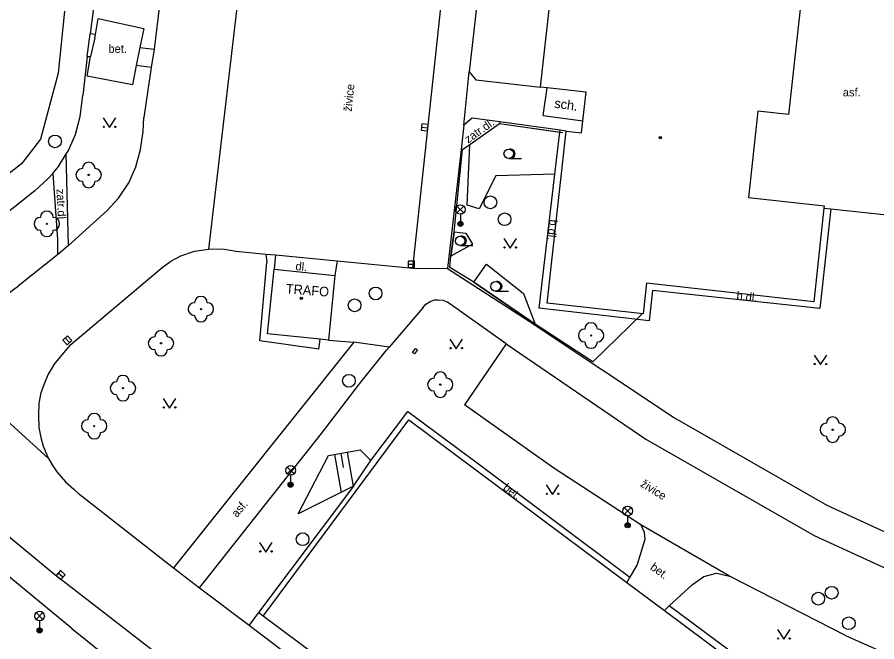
# Model space of a CAD drawing. Extents: x -595546 to -593986, y -1160845 to -1159202.
# Drawn here: x -594225.5 to -594158, y -1160558.2 to -1160509.1 of the extents above; entities that cross this region are included whole.
import ezdxf

# ---------------------------------------------------------------- set-up
doc = ezdxf.new("R2010")
doc.units = 0
for name, color, linetype in [('Level 22', 7, 'Continuous'), ('Level 27', 7, 'Continuous'), ('Level 33', 7, 'Continuous'), ('Level 36', 7, 'Continuous'), ('Level 39', 7, 'Continuous'), ('silnoproud - povrch.  znaky a  RIS  skut. velikost', 7, 'Continuous'), ('Specificka linie pasportu komunikaci', 7, 'Continuous'), ('TM - budovy zdene_ betonove - VP', 7, 'Continuous'), ('TM - chodniky - VP', 7, 'Continuous'), ('TM - dolni hrana svahu', 7, 'Continuous'), ('TM - horni hrana svahu', 7, 'Continuous'), ('TM - hranice souvisleho porostu (skupiny stromu_ kere)', 7, 'Continuous'), ('TM - komunikace - VP', 7, 'Continuous'), ('TM - plot zdeny_ ohradni zed - VP', 7, 'Continuous'), ('TM - pomocna konstrukcni linie', 7, 'Continuous'), ('TM - popis objektu', 7, 'Continuous'), ('TM - popis povrchu', 7, 'Continuous'), ('TM - poznamka', 7, 'Continuous'), ('TM - rozhrani mezi zpev. plochami mezi sebou - VP', 7, 'Continuous'), ('TM - rozhrani ploch obecne - VP', 7, 'Continuous'), ('TM - srafovani', 7, 'Continuous'), ('TM - zabradli - VP', 7, 'Continuous'), ('TM - zed operna - VP', 7, 'Continuous')]:
    doc.layers.add(name, color=color, linetype=linetype)

msp = doc.modelspace()

# ---------------------------------------------------------------- linework, layer by layer
at = {"layer": 'Level 22'}
for centre in [(-594219.9, -1160521.51), (-594223.19, -1160525.35), (-594211.09, -1160532.05), (-594180.44, -1160534.12), (-594214.22, -1160534.73), (-594217.21, -1160538.26), (-594192.29, -1160537.98), (-594219.47, -1160541.24), (-594161.46, -1160541.52)]:
    msp.add_circle(centre, 0.05, dxfattribs=at)
for centre, start, end in [((-594219.9, -1160521.01), 0, 180), ((-594220.4, -1160521.51), 90, 270), ((-594219.4, -1160521.51), 270, 90), ((-594219.9, -1160522.01), 180, 0), ((-594223.19, -1160524.85), 0, 180), ((-594223.69, -1160525.35), 90, 270), ((-594222.69, -1160525.35), 270, 90), ((-594223.19, -1160525.85), 180, 0), ((-594211.09, -1160531.55), 0, 180), ((-594211.59, -1160532.05), 90, 270), ((-594210.59, -1160532.05), 270, 90), ((-594211.09, -1160532.55), 180, 0), ((-594180.44, -1160533.62), 0, 180), ((-594214.72, -1160534.73), 90, 270), ((-594214.22, -1160534.23), 0, 180), ((-594213.72, -1160534.73), 270, 90), ((-594180.94, -1160534.12), 90, 270), ((-594179.94, -1160534.12), 270, 90), ((-594180.44, -1160534.62), 180, 0), ((-594214.22, -1160535.23), 180, 0), ((-594217.21, -1160537.76), 0, 180), ((-594192.79, -1160537.98), 90, 270), ((-594192.29, -1160537.48), 0, 180), ((-594191.79, -1160537.98), 270, 90), ((-594217.71, -1160538.26), 90, 270), ((-594216.71, -1160538.26), 270, 90), ((-594217.21, -1160538.76), 180, 0), ((-594192.29, -1160538.48), 180, 0), ((-594219.47, -1160540.74), 0, 180), ((-594219.97, -1160541.24), 90, 270), ((-594218.97, -1160541.24), 270, 90), ((-594161.46, -1160541.02), 0, 180), ((-594161.96, -1160541.52), 90, 270), ((-594160.96, -1160541.52), 270, 90), ((-594219.47, -1160541.74), 180, 0), ((-594161.46, -1160542.02), 180, 0)]:
    msp.add_arc(centre, 0.5, start, end, dxfattribs=at)
at = {"layer": 'Level 27'}
for p, q in [((-594193.759, -1160517.754), (-594193.261, -1160517.806)), ((-594194.82, -1160528.53), (-594194.32, -1160528.53)), ((-594221.74, -1160534.316), (-594221.4, -1160534.684)), ((-594222.287, -1160552.774), (-594221.913, -1160553.106))]:
    msp.add_line(p, q, dxfattribs=at)
for points in [[(-594193.784, -1160518.003), (-594193.287, -1160518.054), (-594193.236, -1160517.557), (-594193.733, -1160517.506)], [(-594194.82, -1160528.78), (-594194.32, -1160528.78), (-594194.32, -1160528.28), (-594194.82, -1160528.28)], [(-594221.923, -1160534.486), (-594221.584, -1160534.853), (-594221.217, -1160534.514), (-594221.556, -1160534.147)], [(-594222.453, -1160552.96), (-594222.08, -1160553.293), (-594221.747, -1160552.92), (-594222.12, -1160552.587)]]:
    msp.add_lwpolyline(points, close=True, dxfattribs=at)
for centre in [(-594222.55, -1160518.88), (-594188.35, -1160523.66), (-594187.24, -1160524.99), (-594197.37, -1160530.82), (-594199.02, -1160531.75), (-594199.46, -1160537.68), (-594203.1, -1160550.12), (-594162.6, -1160554.79), (-594161.55, -1160554.33), (-594160.2, -1160556.72)]:
    msp.add_circle(centre, 0.5, dxfattribs=at)
at = {"layer": 'Level 33'}
for p, q in [((-594190.975, -1160524.49), (-594190.445, -1160523.96)), ((-594190.975, -1160523.96), (-594190.445, -1160524.49)), ((-594190.71, -1160524.6), (-594190.71, -1160525.35)), ((-594204.305, -1160544.98), (-594203.775, -1160544.45)), ((-594204.305, -1160544.45), (-594203.775, -1160544.98)), ((-594204.04, -1160545.09), (-594204.04, -1160545.84)), ((-594177.835, -1160548.17), (-594177.305, -1160547.64)), ((-594177.835, -1160547.64), (-594177.305, -1160548.17)), ((-594177.57, -1160548.28), (-594177.57, -1160549.03)), ((-594224.025, -1160556.42), (-594223.495, -1160555.89)), ((-594224.025, -1160555.89), (-594223.495, -1160556.42)), ((-594223.76, -1160556.53), (-594223.76, -1160557.28))]:
    msp.add_line(p, q, dxfattribs=at)
for centre, radius in [((-594190.71, -1160524.225), 0.375), ((-594190.71, -1160525.35), 0.2), ((-594190.71, -1160525.35), 0.145), ((-594190.71, -1160525.35), 0.0876), ((-594204.04, -1160544.715), 0.375), ((-594204.04, -1160545.84), 0.2), ((-594204.04, -1160545.84), 0.145), ((-594204.04, -1160545.84), 0.0876), ((-594177.57, -1160547.905), 0.375), ((-594177.57, -1160549.03), 0.2), ((-594177.57, -1160549.03), 0.145), ((-594177.57, -1160549.03), 0.0876), ((-594223.76, -1160556.155), 0.375), ((-594223.76, -1160557.28), 0.2), ((-594223.76, -1160557.28), 0.145), ((-594223.76, -1160557.28), 0.0876)]:
    msp.add_circle(centre, radius, dxfattribs=at)
at = {"layer": 'Level 36'}
for p, q in [((-594186.91, -1160520.225), (-594185.91, -1160520.225)), ((-594190.73, -1160527.065), (-594189.73, -1160527.065)), ((-594187.94, -1160530.635), (-594186.94, -1160530.635))]:
    msp.add_line(p, q, dxfattribs=at)
for points in [[(-594218.76, -1160517.03), (-594218.26, -1160517.78), (-594217.76, -1160517.03)], [(-594187.29, -1160526.5), (-594186.79, -1160527.25), (-594186.29, -1160526.5)], [(-594191.53, -1160534.42), (-594191.03, -1160535.17), (-594190.53, -1160534.42)], [(-594162.93, -1160535.66), (-594162.43, -1160536.41), (-594161.93, -1160535.66)], [(-594214.05, -1160539.07), (-594213.55, -1160539.82), (-594213.05, -1160539.07)], [(-594183.97, -1160545.86), (-594183.47, -1160546.61), (-594182.97, -1160545.86)], [(-594206.48, -1160550.38), (-594205.98, -1160551.13), (-594205.48, -1160550.38)], [(-594165.8, -1160557.22), (-594165.3, -1160557.97), (-594164.8, -1160557.22)]]:
    msp.add_lwpolyline(points, dxfattribs=at)
for centre, radius in [((-594218.71, -1160517.73), 0.05), ((-594217.811, -1160517.73), 0.05), ((-594186.91, -1160519.85), 0.375), ((-594190.73, -1160526.69), 0.375), ((-594187.24, -1160527.2), 0.05), ((-594186.341, -1160527.2), 0.05), ((-594187.94, -1160530.26), 0.375), ((-594191.48, -1160535.12), 0.05), ((-594190.581, -1160535.12), 0.05), ((-594162.88, -1160536.36), 0.05), ((-594161.981, -1160536.36), 0.05), ((-594214, -1160539.77), 0.05), ((-594213.101, -1160539.77), 0.05), ((-594183.92, -1160546.56), 0.05), ((-594183.021, -1160546.56), 0.05), ((-594206.43, -1160551.08), 0.05), ((-594205.531, -1160551.08), 0.05), ((-594165.75, -1160557.92), 0.05), ((-594164.851, -1160557.92), 0.05)]:
    msp.add_circle(centre, radius, dxfattribs=at)
for centre in [(-594186.785, -1160519.85), (-594190.605, -1160526.69), (-594187.815, -1160530.26)]:
    msp.add_arc(centre, 0.375, 260.40593, 99.59407, dxfattribs=at)
at = {"layer": 'Level 39'}
for centre, radius in [((-594175.01, -1160518.58), 0.09), ((-594175.01, -1160518.58), 0.0398), ((-594203.21, -1160531.2), 0.09), ((-594203.21, -1160531.2), 0.0398)]:
    msp.add_circle(centre, radius, dxfattribs=at)
at = {"layer": 'silnoproud - povrch.  znaky a  RIS  skut. velikost'}
for points in [[(-594194.47, -1160535.45), (-594194.23, -1160535.14)], [(-594194.32, -1160535.57), (-594194.47, -1160535.45)], [(-594194.07, -1160535.26), (-594194.32, -1160535.57)], [(-594194.23, -1160535.14), (-594194.07, -1160535.26)]]:
    msp.add_lwpolyline(points, dxfattribs=at)
at = {"layer": 'Specificka linie pasportu komunikaci'}
for points in [[(-594206.03, -1160489.39), (-594210.49, -1160527.33)], [(-594190.43, -1160517.6), (-594190.02, -1160513.4)], [(-594194.44, -1160528.82), (-594191.73, -1160528.87)], [(-594223.07, -1160543.77), (-594235.9, -1160532.11)], [(-594196.31, -1160535.03), (-594199.07, -1160534.64)]]:
    msp.add_lwpolyline(points, dxfattribs=at)
at = {"layer": 'TM - budovy zdene_ betonove - VP'}
for points in [[(-594163.7, -1160505.62), (-594164.95, -1160516.77)], [(-594184.42, -1160514.61), (-594183.57, -1160507.07)], [(-594183.9, -1160514.67), (-594184.42, -1160514.61)], [(-594180.84, -1160515), (-594183.9, -1160514.67)], [(-594181.1, -1160517.27), (-594180.84, -1160515)], [(-594167.34, -1160516.51), (-594168.09, -1160523.27)], [(-594164.95, -1160516.77), (-594167.34, -1160516.51)], [(-594181.2, -1160518.19), (-594181.1, -1160517.27)], [(-594183.89, -1160531.57), (-594182.39, -1160518.06)], [(-594182.39, -1160518.06), (-594181.2, -1160518.19)], [(-594168.09, -1160523.27), (-594162.13, -1160523.94)], [(-594162.13, -1160523.94), (-594162.15, -1160524.12)], [(-594162.15, -1160524.12), (-594162.96, -1160531.48)], [(-594205.85, -1160534), (-594205.34, -1160528.92)], [(-594205.34, -1160528.92), (-594200.56, -1160529.4)], [(-594200.56, -1160529.4), (-594201.08, -1160534.48)], [(-594176.08, -1160530.02), (-594176.35, -1160532.41)], [(-594162.96, -1160531.48), (-594176.08, -1160530.02)], [(-594176.35, -1160532.41), (-594183.89, -1160531.57)], [(-594201.72, -1160534.42), (-594205.85, -1160534)], [(-594201.08, -1160534.48), (-594201.72, -1160534.42)], [(-594206.21, -1160556.17), (-594194.77, -1160540.75)], [(-594194.77, -1160540.75), (-594177.64, -1160553.51)], [(-594177.64, -1160553.51), (-594174.69, -1160555.71)], [(-594174.69, -1160555.71), (-594168.08, -1160560.64)], [(-594179.43, -1160576.12), (-594206.21, -1160556.17)]]:
    msp.add_lwpolyline(points, dxfattribs=at)
at = {"layer": 'TM - chodniky - VP'}
for points in [[(-594217.2, -1160490.23), (-594219.79, -1160510.42)], [(-594189.01, -1160504.41), (-594190.02, -1160513.4)], [(-594221.79, -1160508.64), (-594222.31, -1160513.52)], [(-594219.37, -1160510.48), (-594219.79, -1160510.42)], [(-594215.88, -1160511.51), (-594214.77, -1160511.62)], [(-594220.02, -1160512.2), (-594220.36, -1160515.26)], [(-594220.02, -1160512.2), (-594219.75, -1160512.22)], [(-594214.99, -1160513.08), (-594216.17, -1160512.91)], [(-594222.31, -1160513.52), (-594223.69, -1160518.7)], [(-594190.02, -1160513.4), (-594189.49, -1160514.05)], [(-594189.49, -1160514.05), (-594184.42, -1160514.61)], [(-594221.66, -1160519.86), (-594221.52, -1160519.64), (-594220.94, -1160518.34), (-594220.56, -1160516.91), (-594220.36, -1160515.26)], [(-594189.78, -1160517.05), (-594190.43, -1160517.6)], [(-594187.62, -1160517.34), (-594189.78, -1160517.05)], [(-594182.87, -1160517.99), (-594187.62, -1160517.34)], [(-594190.43, -1160517.6), (-594190.64, -1160519.51)], [(-594182.39, -1160518.06), (-594182.87, -1160517.99)], [(-594223.69, -1160518.7), (-594225.18, -1160520.63)], [(-594221.5, -1160527.04), (-594221.66, -1160519.86)], [(-594190.64, -1160519.51), (-594191.73, -1160528.87)], [(-594225.18, -1160520.63), (-594236.68, -1160529.6)], [(-594224.13, -1160522.75), (-594223.09, -1160521.79), (-594222.73, -1160521.41)], [(-594222.73, -1160521.41), (-594222.34, -1160526.57), (-594222.35, -1160527.78)], [(-594224.13, -1160522.75), (-594235.1, -1160531.47)], [(-594205.22, -1160527.79), (-594205.34, -1160528.92)], [(-594191.73, -1160528.87), (-594185.31, -1160533)], [(-594193.65, -1160531.94), (-594193.41, -1160531.66), (-594193.08, -1160531.44), (-594192.75, -1160531.33), (-594192.45, -1160531.31), (-594192.07, -1160531.34), (-594191.73, -1160531.5)], [(-594187.11, -1160534.78), (-594191.73, -1160531.5)], [(-594193.65, -1160531.94), (-594196.31, -1160535.03)], [(-594185.31, -1160533), (-594173.88, -1160540.59)], [(-594199.07, -1160534.64), (-594213.25, -1160552.38)], [(-594201.08, -1160534.48), (-594199.07, -1160534.64)], [(-594198.63, -1160537.93), (-594196.52, -1160535.28)], [(-594196.31, -1160535.03), (-594196.52, -1160535.28)], [(-594201.62, -1160541.83), (-594198.63, -1160537.93)], [(-594221.23, -1160557.14), (-594231.12, -1160548.98), (-594240.73, -1160540.37)], [(-594173.88, -1160540.59), (-594161.94, -1160547.45)], [(-594211.21, -1160553.95), (-594201.62, -1160541.83)], [(-594161.94, -1160547.45), (-594144.9, -1160555.27)], [(-594176.54, -1160548.98), (-594176.27, -1160549.57), (-594176.23, -1160550.15), (-594176.82, -1160552.11)], [(-594176.82, -1160552.11), (-594177.4, -1160553.1)], [(-594177.4, -1160553.1), (-594177.64, -1160553.51)], [(-594174.3, -1160555.36), (-594172.47, -1160553.69), (-594171.58, -1160553.06), (-594170.6, -1160552.79), (-594169.57, -1160553.03)], [(-594174.69, -1160555.71), (-594174.3, -1160555.36)], [(-594221.23, -1160557.14), (-594218.81, -1160559.08)]]:
    msp.add_lwpolyline(points, dxfattribs=at)
at = {"layer": 'TM - dolni hrana svahu'}
msp.add_lwpolyline([(-594199.1, -1160545.95), (-594203.46, -1160548.14)], dxfattribs=at)
at = {"layer": 'TM - horni hrana svahu'}
for points in [[(-594203.46, -1160548.14), (-594201.06, -1160543.54), (-594198.57, -1160543.1)], [(-594198.57, -1160543.1), (-594197.75, -1160543.95)]]:
    msp.add_lwpolyline(points, dxfattribs=at)
at = {"layer": 'TM - hranice souvisleho porostu (skupiny stromu_ kere)'}
for points in [[(-594189.96, -1160519.11), (-594187.64, -1160517.48)], [(-594187.64, -1160517.48), (-594182.89, -1160518.15)], [(-594183.28, -1160521.44), (-594187.92, -1160521.57), (-594189.23, -1160524.18), (-594190.17, -1160523.89), (-594189.96, -1160519.11)], [(-594191.2, -1160525.99), (-594191.47, -1160527.89)], [(-594191.2, -1160525.99), (-594190.28, -1160526.08), (-594189.76, -1160526.96), (-594191.47, -1160527.89)], [(-594189.65, -1160529.94), (-594188.67, -1160528.53), (-594185.75, -1160530.83), (-594184.83, -1160533.23)], [(-594189.65, -1160529.94), (-594184.83, -1160533.23)]]:
    msp.add_lwpolyline(points, dxfattribs=at)
at = {"layer": 'TM - komunikace - VP'}
for points in [[(-594212.26, -1160491.1), (-594214.77, -1160511.62)], [(-594194.44, -1160528.82), (-594190.74, -1160494.48)], [(-594214.77, -1160511.62), (-594214.99, -1160513.08)], [(-594214.99, -1160513.08), (-594215.56, -1160516.99)], [(-594218.45, -1160524.31), (-594217.56, -1160523.33), (-594216.74, -1160522.13), (-594216.19, -1160520.87), (-594215.84, -1160519.5), (-594215.62, -1160518.11), (-594215.56, -1160516.99)], [(-594218.45, -1160524.31), (-594221.5, -1160527.04)], [(-594221.5, -1160527.04), (-594222.35, -1160527.78)], [(-594214.13, -1160528.77), (-594213.44, -1160528.28), (-594212.67, -1160527.86), (-594211.58, -1160527.5), (-594210.49, -1160527.33)], [(-594210.49, -1160527.33), (-594209.38, -1160527.31), (-594208.33, -1160527.49)], [(-594222.35, -1160527.78), (-594225.42, -1160530.23)], [(-594208.33, -1160527.49), (-594205.99, -1160527.72)], [(-594205.99, -1160527.72), (-594205.22, -1160527.79)], [(-594205.22, -1160527.79), (-594200.39, -1160528.25)], [(-594221.31, -1160534.82), (-594214.13, -1160528.77)], [(-594200.39, -1160528.25), (-594194.44, -1160528.82)], [(-594227.21, -1160531.54), (-594225.42, -1160530.23)], [(-594222.63, -1160536.42), (-594221.31, -1160534.82)], [(-594187.11, -1160534.78), (-594190.38, -1160539.58)], [(-594187.11, -1160534.78), (-594176.14, -1160542.27)], [(-594222.63, -1160536.42), (-594223.08, -1160537.16), (-594223.37, -1160537.87), (-594223.65, -1160538.63), (-594223.81, -1160539.43), (-594223.85, -1160540.38), (-594223.81, -1160541.34), (-594223.66, -1160542.14), (-594223.47, -1160542.81), (-594223.12, -1160543.69), (-594223.07, -1160543.77)], [(-594239.06, -1160538.56), (-594235.11, -1160542.13), (-594230.5, -1160546.12), (-594226.06, -1160549.98), (-594222.25, -1160553.15)], [(-594176.54, -1160548.98), (-594183.37, -1160544.55), (-594190.38, -1160539.58)], [(-594176.14, -1160542.27), (-594162.93, -1160549.82)], [(-594223.07, -1160543.77), (-594222.77, -1160544.29), (-594222.4, -1160544.84), (-594221.73, -1160545.61), (-594221.08, -1160546.18)], [(-594221.08, -1160546.18), (-594220.73, -1160546.51)], [(-594220.73, -1160546.51), (-594213.25, -1160552.38)], [(-594169.57, -1160553.03), (-594176.54, -1160548.98)], [(-594162.93, -1160549.82), (-594146.47, -1160557.37)], [(-594213.25, -1160552.38), (-594211.21, -1160553.95)], [(-594160.4, -1160557.7), (-594169.57, -1160553.03)], [(-594204.86, -1160566.43), (-594214.94, -1160558.8), (-594222.25, -1160553.15)], [(-594211.21, -1160553.95), (-594207.3, -1160556.88)], [(-594207.3, -1160556.88), (-594201.94, -1160560.97)], [(-594160.4, -1160557.7), (-594150.77, -1160561.98)]]:
    msp.add_lwpolyline(points, dxfattribs=at)
at = {"layer": 'TM - plot zdeny_ ohradni zed - VP'}
for points in [[(-594219.37, -1160510.48), (-594219.15, -1160509.23), (-594215.56, -1160510), (-594215.88, -1160511.51)], [(-594219.43, -1160510.74), (-594219.37, -1160510.48)], [(-594216.17, -1160512.91), (-594216.46, -1160514.44), (-594220.02, -1160513.74), (-594219.75, -1160512.22)]]:
    msp.add_lwpolyline(points, dxfattribs=at)
at = {"layer": 'TM - pomocna konstrukcni linie'}
msp.add_lwpolyline([(-594206.21, -1160556.17), (-594206.56, -1160555.89)], dxfattribs=at)
at = {"layer": 'TM - rozhrani mezi zpev. plochami mezi sebou - VP'}
for points in [[(-594220.02, -1160512.2), (-594219.79, -1160510.42)], [(-594222.73, -1160521.41), (-594222.27, -1160520.84), (-594221.66, -1160519.86)], [(-594200.39, -1160528.25), (-594200.56, -1160529.4)]]:
    msp.add_lwpolyline(points, dxfattribs=at)
at = {"layer": 'TM - rozhrani ploch obecne - VP'}
for points in [[(-594219.43, -1160510.74), (-594219.75, -1160512.22)], [(-594215.88, -1160511.51), (-594216.17, -1160512.91)], [(-594184.21, -1160516.83), (-594183.9, -1160514.67)], [(-594187.62, -1160517.34), (-594187.64, -1160517.48)], [(-594184.21, -1160516.83), (-594181.1, -1160517.27)], [(-594182.89, -1160518.15), (-594182.87, -1160517.99)], [(-594183.28, -1160521.44), (-594182.89, -1160518.15)], [(-594190.64, -1160519.51), (-594190.54, -1160519.52), (-594189.96, -1160519.11)], [(-594161.61, -1160524.18), (-594162.48, -1160532.01), (-594175.61, -1160530.58), (-594175.89, -1160532.97), (-594184.53, -1160531.97), (-594183.28, -1160521.44)], [(-594205.99, -1160527.72), (-594205.9, -1160528.36)], [(-594201.83, -1160535.2), (-594206.45, -1160534.53), (-594205.9, -1160528.36)], [(-594201.83, -1160535.2), (-594201.72, -1160534.42)], [(-594197.75, -1160543.95), (-594194.84, -1160540.1)], [(-594194.84, -1160540.1), (-594189.5, -1160544.05), (-594177.4, -1160553.1)], [(-594199.1, -1160545.95), (-594197.75, -1160543.95)], [(-594199.1, -1160545.95), (-594206.56, -1160555.89)], [(-594165.17, -1160561.42), (-594167.79, -1160560.21), (-594174.3, -1160555.36)], [(-594206.56, -1160555.89), (-594207.3, -1160556.88)]]:
    msp.add_lwpolyline(points, dxfattribs=at)
at = {"layer": 'TM - srafovani'}
for points in [[(-594200.6, -1160543.46), (-594200.07, -1160546.44)], [(-594200.11, -1160543.37), (-594199.91, -1160544.5)], [(-594199.61, -1160543.28), (-594199.14, -1160545.97)]]:
    msp.add_lwpolyline(points, dxfattribs=at)
at = {"layer": 'TM - zabradli - VP'}
for points in [[(-594190.54, -1160519.52), (-594189.96, -1160519.11), (-594187.64, -1160517.48)], [(-594187.64, -1160517.48), (-594182.65, -1160518.18)], [(-594184.83, -1160533.23), (-594189.65, -1160529.94), (-594191.55, -1160528.79), (-594191.47, -1160527.89), (-594191.2, -1160525.99), (-594190.54, -1160519.52)], [(-594180.31, -1160536.18), (-594176.42, -1160532.42)], [(-594180.31, -1160536.18), (-594184.83, -1160533.23)]]:
    msp.add_lwpolyline(points, dxfattribs=at)
at = {"layer": 'TM - zed operna - VP'}
for points in [[(-594162.15, -1160524.12), (-594161.61, -1160524.18)], [(-594161.61, -1160524.18), (-594155.01, -1160524.87)]]:
    msp.add_lwpolyline(points, dxfattribs=at)

# ---------------------------------------------------------------- texts
at = {"layer": 'TM - popis objektu'}
msp.add_text('TRAFO', height=0.75, rotation=355.60463, dxfattribs=at).set_placement((-594204.44, -1160530.81))
at = {"layer": 'TM - popis povrchu'}
for s, p in [('bet.', (-594218.35, -1160511.92)), ('asf.', (-594160.67, -1160515.34))]:
    msp.add_text(s, height=0.65, dxfattribs=at).set_placement(p)
for s, rotation, p in [('živice', 84, (-594199.25, -1160516.56)), ('zatr.dl.', 35.3192, (-594190.1, -1160519.05)), ('zatr.dl.', 272.48465, (-594222.43, -1160522.62)), ('b.dl.', 263.23019, (-594183.7, -1160524.98)), ('dl.', 355.0685, (-594203.68, -1160528.98)), ('b.dl.', 353.78436, (-594169.05, -1160531.3)), ('bet.', 322.83868, (-594187.41, -1160546.19)), ('živice', 328.06155, (-594176.63, -1160545.93)), ('asf.', 49.53639, (-594208.26, -1160548.45)), ('bet.', 324.46512, (-594175.85, -1160552.45))]:
    msp.add_text(s, height=0.65, rotation=rotation, dxfattribs=at).set_placement(p)
at = {"layer": 'TM - poznamka'}
msp.add_text('sch.', height=0.75, rotation=352.28811, dxfattribs=at).set_placement((-594183.37, -1160516.23))

doc.saveas('drawing.dxf')
